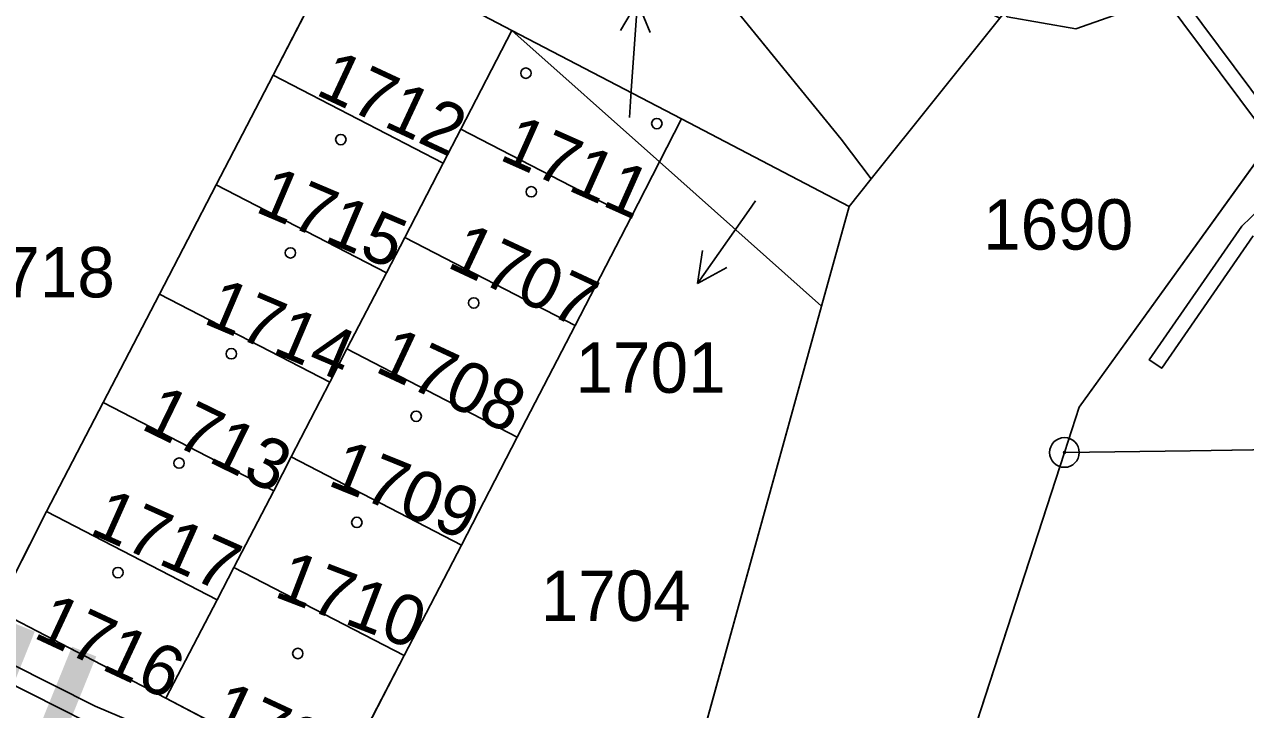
# Model space of a CAD drawing. Extents: x -689422 to -685210, y -987725 to -982160.
# Drawn here: x -687050.12 to -687008.97, y -985128.09 to -985104.99 of the extents above; entities that cross this region are included whole.
import ezdxf

# ---------------------------------------------------------------- set-up
doc = ezdxf.new("R2010")
doc.units = 0
for name, color, linetype in [('KN_Budovy', 7, 'Continuous'), ('KN_Hranice_parcel', 7, 'Continuous'), ('KN_Parcelni cisla', 7, 'Continuous'), ('KN_Parcelni cisla_sipky', 7, 'Continuous'), ('KN_Polygon parcely', 7, 'Continuous'), ('KN_Popisy_pomistni nazvy nazvy ulic', 7, 'Continuous'), ('KN_POZEMKY_OSTATNI PLOCHA', 7, 'Continuous'), ('KN_POZEMKY_ZASTAVENA PLOCHA', 7, 'Continuous'), ('KN_VYUZITI_17_ostatni plocha_ostatni komunikace', 7, 'Continuous'), ('KN_VYUZITI_23_ostatni plocha_manipulacni plocha', 7, 'Continuous'), ('KN_VYUZITI_26_ostatni plocha_jina plocha', 7, 'Continuous'), ('KN_Věcná břemena k části', 7, 'Continuous'), ('KN_Značky bodu BP', 7, 'Continuous'), ('KN_Značky budov', 7, 'Continuous')]:
    doc.layers.add(name, color=color, linetype=linetype)

msp = doc.modelspace()

# ---------------------------------------------------------------- linework, layer by layer
at = {"layer": 'KN_Budovy'}
for points in [[(-687033.69, -985105.19), (-687039.41, -985102.19), (-687041.74, -985106.7), (-687036.01, -985109.66), (-687035.41, -985108.52)], [(-687027.98, -985108.17), (-687033.69, -985105.19), (-687035.41, -985108.52), (-687029.67, -985111.49), (-687028.72, -985109.62)], [(-687036.01, -985109.66), (-687041.74, -985106.7), (-687043.66, -985110.39), (-687037.92, -985113.36), (-687037.3, -985112.17)], [(-687031.56, -985115.14), (-687029.67, -985111.49), (-687035.41, -985108.52), (-687036.01, -985109.66), (-687037.3, -985112.17)], [(-687043.66, -985110.39), (-687045.57, -985114.08), (-687039.83, -985117.05), (-687039.25, -985115.93), (-687037.92, -985113.36)], [(-687033.51, -985118.9), (-687031.56, -985115.14), (-687037.3, -985112.17), (-687037.92, -985113.36), (-687039.25, -985115.93)], [(-687039.83, -985117.05), (-687045.57, -985114.08), (-687047.47, -985117.74), (-687041.72, -985120.71), (-687041.13, -985119.57)], [(-687039.83, -985117.05), (-687041.13, -985119.57), (-687035.39, -985122.54), (-687033.51, -985118.9), (-687039.25, -985115.93)], [(-687041.72, -985120.71), (-687047.47, -985117.74), (-687049.38, -985121.41), (-687043.62, -985124.39), (-687043.06, -985123.3)], [(-687037.32, -985126.27), (-687035.39, -985122.54), (-687041.13, -985119.57), (-687041.72, -985120.71), (-687043.06, -985123.3)], [(-687049.38, -985121.41), (-687051.06, -985124.74), (-687045.35, -985127.71), (-687043.62, -985124.39)], [(-687045.35, -985127.71), (-687039.62, -985130.71), (-687037.32, -985126.27), (-687043.06, -985123.3), (-687043.62, -985124.39)]]:
    msp.add_lwpolyline(points, close=True, dxfattribs=at)
at = {"layer": 'KN_Hranice_parcel'}
for p, q in [((-687039.41, -985102.19), (-687041.74, -985106.7)), ((-687033.69, -985105.19), (-687039.41, -985102.19)), ((-687017.25, -985104.78), (-687021.58, -985110.19)), ((-687033.69, -985105.19), (-687035.41, -985108.52)), ((-687027.98, -985108.17), (-687033.69, -985105.19)), ((-687033.69, -985105.19), (-687028.72, -985109.62)), ((-687041.74, -985106.7), (-687043.66, -985110.39)), ((-687041.74, -985106.7), (-687036.01, -985109.66)), ((-687027.98, -985108.17), (-687028.72, -985109.62)), ((-687022.33, -985111.13), (-687027.98, -985108.17)), ((-687035.41, -985108.52), (-687036.01, -985109.66)), ((-687035.41, -985108.52), (-687029.67, -985111.49)), ((-687028.72, -985109.62), (-687029.67, -985111.49)), ((-687028.72, -985109.62), (-687023.26, -985114.49)), ((-687036.01, -985109.66), (-687037.3, -985112.17)), ((-687043.66, -985110.39), (-687045.57, -985114.08)), ((-687037.92, -985113.36), (-687043.66, -985110.39)), ((-687021.58, -985110.19), (-687022.33, -985111.13)), ((-687022.33, -985111.13), (-687023.26, -985114.49)), ((-687029.67, -985111.49), (-687031.56, -985115.14)), ((-687037.3, -985112.17), (-687037.92, -985113.36)), ((-687037.3, -985112.17), (-687031.56, -985115.14)), ((-687037.92, -985113.36), (-687039.25, -985115.93)), ((-687045.57, -985114.08), (-687047.47, -985117.74)), ((-687039.83, -985117.05), (-687045.57, -985114.08)), ((-687023.26, -985114.49), (-687029.08, -985135.54)), ((-687031.56, -985115.14), (-687033.51, -985118.9)), ((-687039.25, -985115.93), (-687039.83, -985117.05)), ((-687039.25, -985115.93), (-687033.51, -985118.9)), ((-687039.83, -985117.05), (-687041.13, -985119.57)), ((-687047.47, -985117.74), (-687049.38, -985121.41)), ((-687047.47, -985117.74), (-687041.72, -985120.71)), ((-687033.51, -985118.9), (-687035.39, -985122.54)), ((-687026.4, -985154.31), (-687015.07, -985119.42)), ((-687041.13, -985119.57), (-687041.72, -985120.71)), ((-687041.13, -985119.57), (-687035.39, -985122.54)), ((-687041.72, -985120.71), (-687043.06, -985123.3)), ((-687049.38, -985121.41), (-687051.06, -985124.74)), ((-687043.62, -985124.39), (-687049.38, -985121.41)), ((-687035.39, -985122.54), (-687037.32, -985126.27)), ((-687043.06, -985123.3), (-687043.62, -985124.39)), ((-687037.32, -985126.27), (-687043.06, -985123.3)), ((-687043.62, -985124.39), (-687045.35, -985127.71)), ((-687045.35, -985127.71), (-687051.06, -985124.74)), ((-687037.32, -985126.27), (-687039.62, -985130.71)), ((-687039.62, -985130.71), (-687045.35, -985127.71))]:
    msp.add_line(p, q, dxfattribs=at)
for points in [[(-687163.12, -985089.07), (-687147.49, -985094.03), (-687143.04, -985094.08), (-687143.07, -985096.97), (-687125.12, -985096.8), (-687124.56, -985097.88), (-687101.35, -985097.37), (-687071.03, -985096.57), (-687071.03, -985093.63), (-687070.15, -985092.37), (-687068.77, -985091.56), (-687046.36, -985091.2), (-687042.32, -985091.77), (-687037.9, -985093.55), (-687034.22, -985095.89), (-687031.48, -985098.35), (-687028.14, -985102.03), (-687022.59, -985108.86), (-687021.58, -985110.19)], [(-687015.07, -985119.42), (-687014.57, -985117.89), (-687002.35, -985100.92)], [(-686976.2, -985122.28), (-687001.63, -985122.61), (-687001.65, -985119.22), (-687010.83, -985119.36), (-687015.07, -985119.42)]]:
    msp.add_lwpolyline(points, dxfattribs=at)
at = {"layer": 'KN_Parcelni cisla_sipky'}
for p, q in [((-687029.461, -985104.226), (-687030.03, -985105.19)), ((-687029.67, -985107.22), (-687029.461, -985104.226)), ((-687029.461, -985104.226), (-687029.031, -985105.26)), ((-687029.73, -985108.12), (-687029.67, -985107.22)), ((-687025.71, -985111.26), (-687027.431, -985113.718)), ((-687025.48, -985110.93), (-687025.71, -985111.26)), ((-687027.431, -985113.718), (-687027.267, -985112.611)), ((-687027.431, -985113.718), (-687026.447, -985113.185))]:
    msp.add_line(p, q, dxfattribs=at)
at = {"layer": 'KN_Polygon parcely'}
for points in [[(-686990.2, -985087.27), (-686995.97, -985078.92), (-687001.02, -985084.47), (-687017.25, -985104.78), (-687021.58, -985110.19), (-687022.33, -985111.13), (-687023.26, -985114.49), (-687029.08, -985135.54), (-687030.62, -985140.33), (-687034.67, -985155.39), (-687039.6, -985179.77), (-687038.91, -985179.77), (-687033.27, -985179.82), (-687026.4, -985154.31), (-687015.07, -985119.42), (-687014.57, -985117.89), (-687002.35, -985100.92), (-686991.75, -985089.12)], [(-687052.83, -985106.28), (-687054.72, -985109.94), (-687056.63, -985113.64), (-687058.54, -985117.32), (-687060.54, -985121.2), (-687051.06, -985124.74), (-687049.38, -985121.41), (-687047.47, -985117.74), (-687045.57, -985114.08), (-687043.66, -985110.39), (-687041.74, -985106.7), (-687039.41, -985102.19), (-687048.88, -985098.66), (-687050.92, -985102.6)], [(-686989.76, -985102.51), (-687002.35, -985100.92), (-687014.57, -985117.89), (-687015.07, -985119.42), (-687010.83, -985119.36), (-687001.65, -985119.22), (-687001.63, -985122.61), (-686976.2, -985122.28), (-686972.83, -985121.4), (-686965.45, -985121.73), (-686965.62, -985117.23), (-686989.65, -985117.79)], [(-687041.74, -985106.7), (-687036.01, -985109.66), (-687035.41, -985108.52), (-687033.69, -985105.19), (-687039.41, -985102.19)], [(-687035.41, -985108.52), (-687029.67, -985111.49), (-687028.72, -985109.62), (-687033.69, -985105.19)], [(-687028.72, -985109.62), (-687027.98, -985108.17), (-687033.69, -985105.19)], [(-687043.66, -985110.39), (-687037.92, -985113.36), (-687037.3, -985112.17), (-687036.01, -985109.66), (-687041.74, -985106.7)], [(-687022.33, -985111.13), (-687027.98, -985108.17), (-687028.72, -985109.62), (-687023.26, -985114.49)], [(-687031.56, -985115.14), (-687029.67, -985111.49), (-687035.41, -985108.52), (-687036.01, -985109.66), (-687037.3, -985112.17)], [(-687037.32, -985126.27), (-687039.62, -985130.71), (-687029.08, -985135.54), (-687023.26, -985114.49), (-687028.72, -985109.62), (-687029.67, -985111.49), (-687031.56, -985115.14), (-687033.51, -985118.9), (-687035.39, -985122.54)], [(-687043.66, -985110.39), (-687045.57, -985114.08), (-687039.83, -985117.05), (-687039.25, -985115.93), (-687037.92, -985113.36)], [(-687037.92, -985113.36), (-687039.25, -985115.93), (-687033.51, -985118.9), (-687031.56, -985115.14), (-687037.3, -985112.17)], [(-687045.57, -985114.08), (-687047.47, -985117.74), (-687041.72, -985120.71), (-687041.13, -985119.57), (-687039.83, -985117.05)], [(-687035.39, -985122.54), (-687033.51, -985118.9), (-687039.25, -985115.93), (-687039.83, -985117.05), (-687041.13, -985119.57)], [(-687047.47, -985117.74), (-687049.38, -985121.41), (-687043.62, -985124.39), (-687043.06, -985123.3), (-687041.72, -985120.71)], [(-687029.52, -985179.83), (-686961.35, -985176.97), (-686960.9, -985175.29), (-686951.79, -985175.16), (-686951.73, -985176.85), (-686948.92, -985176.93), (-686948.63, -985176.65), (-686944.04, -985176.36), (-686944.62, -985165.7), (-686945.41, -985132.11), (-686976.17, -985132.78), (-686976.2, -985122.28), (-687001.63, -985122.61), (-687001.65, -985119.22), (-687010.83, -985119.36), (-687015.07, -985119.42), (-687026.4, -985154.31), (-687033.27, -985179.82)], [(-687043.06, -985123.3), (-687037.32, -985126.27), (-687035.39, -985122.54), (-687041.13, -985119.57), (-687041.72, -985120.71)], [(-687049.38, -985121.41), (-687051.06, -985124.74), (-687045.35, -985127.71), (-687043.62, -985124.39)], [(-687043.62, -985124.39), (-687045.35, -985127.71), (-687039.62, -985130.71), (-687037.32, -985126.27), (-687043.06, -985123.3)]]:
    msp.add_lwpolyline(points, close=True, dxfattribs=at)
for points in [[(-687068.77, -985091.56), (-687046.36, -985091.2), (-687042.32, -985091.77), (-687037.9, -985093.55), (-687034.22, -985095.89), (-687031.48, -985098.35), (-687028.14, -985102.03), (-687022.59, -985108.86), (-687021.58, -985110.19), (-687017.25, -985104.78), (-687018.81, -985103.96), (-687023.3, -985098.51), (-687027.31, -985094.17), (-687031.59, -985090.59), (-687034.9, -985088.51), (-687038.54, -985086.74), (-687042.42, -985085.76), (-687047.42, -985085.25), (-687077.04, -985085.76)], [(-687103.03, -985099.38), (-687071.34, -985099.2), (-687060.35, -985099.05), (-687056.87, -985092.31), (-687039.41, -985102.19), (-687033.69, -985105.19), (-687027.98, -985108.17), (-687022.33, -985111.13), (-687021.58, -985110.19), (-687022.59, -985108.86), (-687028.14, -985102.03), (-687031.48, -985098.35), (-687034.22, -985095.89), (-687037.9, -985093.55), (-687042.32, -985091.77), (-687046.36, -985091.2), (-687068.77, -985091.56), (-687070.15, -985092.37), (-687071.03, -985093.63), (-687071.03, -985096.57), (-687101.35, -985097.37)], [(-687039.62, -985130.71), (-687045.35, -985127.71), (-687051.06, -985124.74), (-687060.54, -985121.2), (-687066.44, -985118.14), (-687067.91, -985120.99), (-687072.15, -985117.18), (-687075.24, -985115.03)]]:
    msp.add_lwpolyline(points, dxfattribs=at)
at = {"layer": 'KN_POZEMKY_OSTATNI PLOCHA'}
for p, q in [((-687014.57, -985117.89), (-687002.35, -985100.92)), ((-687002.35, -985100.92), (-687014.57, -985117.89)), ((-687039.41, -985102.19), (-687041.74, -985106.7)), ((-687033.69, -985105.19), (-687039.41, -985102.19)), ((-687022.59, -985108.86), (-687028.14, -985102.03)), ((-687028.14, -985102.03), (-687022.59, -985108.86)), ((-687017.25, -985104.78), (-687021.58, -985110.19)), ((-687021.58, -985110.19), (-687017.25, -985104.78)), ((-687027.98, -985108.17), (-687033.69, -985105.19)), ((-687041.74, -985106.7), (-687043.66, -985110.39)), ((-687028.72, -985109.62), (-687027.98, -985108.17)), ((-687022.33, -985111.13), (-687027.98, -985108.17)), ((-687027.98, -985108.17), (-687022.33, -985111.13)), ((-687021.58, -985110.19), (-687022.59, -985108.86)), ((-687022.59, -985108.86), (-687021.58, -985110.19)), ((-687029.67, -985111.49), (-687028.72, -985109.62)), ((-687028.72, -985109.62), (-687023.26, -985114.49)), ((-687023.26, -985114.49), (-687028.72, -985109.62)), ((-687043.66, -985110.39), (-687045.57, -985114.08)), ((-687021.58, -985110.19), (-687022.33, -985111.13)), ((-687022.33, -985111.13), (-687021.58, -985110.19)), ((-687022.33, -985111.13), (-687023.26, -985114.49)), ((-687023.26, -985114.49), (-687022.33, -985111.13)), ((-687031.56, -985115.14), (-687029.67, -985111.49)), ((-687045.57, -985114.08), (-687047.47, -985117.74)), ((-687023.26, -985114.49), (-687029.08, -985135.54)), ((-687029.08, -985135.54), (-687023.26, -985114.49)), ((-687033.51, -985118.9), (-687031.56, -985115.14)), ((-687047.47, -985117.74), (-687049.38, -985121.41)), ((-687015.07, -985119.42), (-687014.57, -985117.89)), ((-687014.57, -985117.89), (-687015.07, -985119.42)), ((-687035.39, -985122.54), (-687033.51, -985118.9)), ((-687026.4, -985154.31), (-687015.07, -985119.42)), ((-687015.07, -985119.42), (-687026.4, -985154.31)), ((-687010.83, -985119.36), (-687015.07, -985119.42)), ((-687015.07, -985119.42), (-687010.83, -985119.36)), ((-687001.65, -985119.22), (-687010.83, -985119.36)), ((-687010.83, -985119.36), (-687001.65, -985119.22)), ((-687049.38, -985121.41), (-687051.06, -985124.74)), ((-687037.32, -985126.27), (-687035.39, -985122.54)), ((-687051.06, -985124.74), (-687045.35, -985127.71)), ((-687039.62, -985130.71), (-687037.32, -985126.27)), ((-687045.35, -985127.71), (-687039.62, -985130.71))]:
    msp.add_line(p, q, dxfattribs=at)
at = {"layer": 'KN_POZEMKY_ZASTAVENA PLOCHA'}
for p, q in [((-687041.74, -985106.7), (-687039.41, -985102.19)), ((-687039.41, -985102.19), (-687033.69, -985105.19)), ((-687033.69, -985105.19), (-687035.41, -985108.52)), ((-687035.41, -985108.52), (-687033.69, -985105.19)), ((-687028.72, -985109.62), (-687033.69, -985105.19)), ((-687033.69, -985105.19), (-687027.98, -985108.17)), ((-687033.69, -985105.19), (-687028.72, -985109.62)), ((-687043.66, -985110.39), (-687041.74, -985106.7)), ((-687041.74, -985106.7), (-687036.01, -985109.66)), ((-687036.01, -985109.66), (-687041.74, -985106.7)), ((-687027.98, -985108.17), (-687028.72, -985109.62)), ((-687035.41, -985108.52), (-687036.01, -985109.66)), ((-687036.01, -985109.66), (-687035.41, -985108.52)), ((-687035.41, -985108.52), (-687029.67, -985111.49)), ((-687029.67, -985111.49), (-687035.41, -985108.52)), ((-687028.72, -985109.62), (-687029.67, -985111.49)), ((-687036.01, -985109.66), (-687037.3, -985112.17)), ((-687037.3, -985112.17), (-687036.01, -985109.66)), ((-687045.57, -985114.08), (-687043.66, -985110.39)), ((-687043.66, -985110.39), (-687037.92, -985113.36)), ((-687037.92, -985113.36), (-687043.66, -985110.39)), ((-687029.67, -985111.49), (-687031.56, -985115.14)), ((-687037.3, -985112.17), (-687037.92, -985113.36)), ((-687037.92, -985113.36), (-687037.3, -985112.17)), ((-687037.3, -985112.17), (-687031.56, -985115.14)), ((-687031.56, -985115.14), (-687037.3, -985112.17)), ((-687037.92, -985113.36), (-687039.25, -985115.93)), ((-687039.25, -985115.93), (-687037.92, -985113.36)), ((-687047.47, -985117.74), (-687045.57, -985114.08)), ((-687045.57, -985114.08), (-687039.83, -985117.05)), ((-687039.83, -985117.05), (-687045.57, -985114.08)), ((-687031.56, -985115.14), (-687033.51, -985118.9)), ((-687039.25, -985115.93), (-687039.83, -985117.05)), ((-687039.83, -985117.05), (-687039.25, -985115.93)), ((-687033.51, -985118.9), (-687039.25, -985115.93)), ((-687039.25, -985115.93), (-687033.51, -985118.9)), ((-687039.83, -985117.05), (-687041.13, -985119.57)), ((-687041.13, -985119.57), (-687039.83, -985117.05)), ((-687049.38, -985121.41), (-687047.47, -985117.74)), ((-687041.72, -985120.71), (-687047.47, -985117.74)), ((-687047.47, -985117.74), (-687041.72, -985120.71)), ((-687033.51, -985118.9), (-687035.39, -985122.54)), ((-687041.13, -985119.57), (-687041.72, -985120.71)), ((-687041.72, -985120.71), (-687041.13, -985119.57)), ((-687041.13, -985119.57), (-687035.39, -985122.54)), ((-687035.39, -985122.54), (-687041.13, -985119.57)), ((-687041.72, -985120.71), (-687043.06, -985123.3)), ((-687043.06, -985123.3), (-687041.72, -985120.71)), ((-687051.06, -985124.74), (-687049.38, -985121.41)), ((-687049.38, -985121.41), (-687043.62, -985124.39)), ((-687043.62, -985124.39), (-687049.38, -985121.41)), ((-687035.39, -985122.54), (-687037.32, -985126.27)), ((-687043.06, -985123.3), (-687043.62, -985124.39)), ((-687043.62, -985124.39), (-687043.06, -985123.3)), ((-687043.06, -985123.3), (-687037.32, -985126.27)), ((-687037.32, -985126.27), (-687043.06, -985123.3)), ((-687043.62, -985124.39), (-687045.35, -985127.71)), ((-687045.35, -985127.71), (-687043.62, -985124.39)), ((-687045.35, -985127.71), (-687051.06, -985124.74)), ((-687037.32, -985126.27), (-687039.62, -985130.71)), ((-687039.62, -985130.71), (-687045.35, -985127.71))]:
    msp.add_line(p, q, dxfattribs=at)
at = {"layer": 'KN_VYUZITI_17_ostatni plocha_ostatni komunikace'}
for p, q in [((-687002.35, -985100.92), (-687014.57, -985117.89)), ((-687022.59, -985108.86), (-687028.14, -985102.03)), ((-687017.25, -985104.78), (-687021.58, -985110.19)), ((-687021.58, -985110.19), (-687017.25, -985104.78)), ((-687021.58, -985110.19), (-687022.59, -985108.86)), ((-687022.33, -985111.13), (-687021.58, -985110.19)), ((-687023.26, -985114.49), (-687022.33, -985111.13)), ((-687029.08, -985135.54), (-687023.26, -985114.49)), ((-687014.57, -985117.89), (-687015.07, -985119.42)), ((-687015.07, -985119.42), (-687026.4, -985154.31)), ((-687051.06, -985124.74), (-687045.35, -985127.71)), ((-687045.35, -985127.71), (-687039.62, -985130.71))]:
    msp.add_line(p, q, dxfattribs=at)
at = {"layer": 'KN_VYUZITI_23_ostatni plocha_manipulacni plocha'}
for p, q in [((-687039.41, -985102.19), (-687041.74, -985106.7)), ((-687041.74, -985106.7), (-687043.66, -985110.39)), ((-687028.72, -985109.62), (-687027.98, -985108.17)), ((-687027.98, -985108.17), (-687022.33, -985111.13)), ((-687029.67, -985111.49), (-687028.72, -985109.62)), ((-687028.72, -985109.62), (-687023.26, -985114.49)), ((-687023.26, -985114.49), (-687028.72, -985109.62)), ((-687043.66, -985110.39), (-687045.57, -985114.08)), ((-687022.33, -985111.13), (-687023.26, -985114.49)), ((-687031.56, -985115.14), (-687029.67, -985111.49)), ((-687045.57, -985114.08), (-687047.47, -985117.74)), ((-687023.26, -985114.49), (-687029.08, -985135.54)), ((-687033.51, -985118.9), (-687031.56, -985115.14)), ((-687047.47, -985117.74), (-687049.38, -985121.41)), ((-687035.39, -985122.54), (-687033.51, -985118.9)), ((-687049.38, -985121.41), (-687051.06, -985124.74)), ((-687037.32, -985126.27), (-687035.39, -985122.54)), ((-687039.62, -985130.71), (-687037.32, -985126.27))]:
    msp.add_line(p, q, dxfattribs=at)
at = {"layer": 'KN_VYUZITI_26_ostatni plocha_jina plocha'}
for p, q in [((-687014.57, -985117.89), (-687002.35, -985100.92)), ((-687033.69, -985105.19), (-687039.41, -985102.19)), ((-687028.14, -985102.03), (-687022.59, -985108.86)), ((-687027.98, -985108.17), (-687033.69, -985105.19)), ((-687022.33, -985111.13), (-687027.98, -985108.17)), ((-687022.59, -985108.86), (-687021.58, -985110.19)), ((-687021.58, -985110.19), (-687022.33, -985111.13)), ((-687015.07, -985119.42), (-687014.57, -985117.89)), ((-687026.4, -985154.31), (-687015.07, -985119.42)), ((-687010.83, -985119.36), (-687015.07, -985119.42)), ((-687015.07, -985119.42), (-687010.83, -985119.36)), ((-687001.65, -985119.22), (-687010.83, -985119.36)), ((-687010.83, -985119.36), (-687001.65, -985119.22))]:
    msp.add_line(p, q, dxfattribs=at)
at = {"layer": 'KN_Věcná břemena k části'}
for points in [[(-687027.5, -985073.42), (-687027.67, -985091.8), (-687021.03, -985099.08), (-687017, -985104.73), (-687014.69, -985105.13), (-687011.71, -985104.08), (-687007.27, -985110.03), (-687009.09, -985111.79), (-687012.21, -985116.3), (-687011.79, -985116.58), (-687008.71, -985112.11)], [(-687006.61, -985110.09), (-687011.53, -985103.48), (-687014.73, -985104.61), (-687016.72, -985104.27), (-687020.65, -985098.76), (-687027.17, -985091.6), (-687027, -985073.42)]]:
    msp.add_lwpolyline(points, dxfattribs=at)
msp.add_lwpolyline([(-687032.73, -985134.05), (-687032.29, -985134.07), (-687035.61, -985132.55), (-687040.36, -985131.11), (-687047.74, -985127.97), (-687050.61, -985126.52), (-687066.99, -985119.2), (-687067.26, -985119.73), (-687050.87, -985127.06), (-687048, -985128.51), (-687040.56, -985131.67)], close=True, dxfattribs=at)
at = {"layer": 'KN_Značky bodu BP'}
for radius in [0.5, 0.0303]:
    msp.add_circle((-687015.07, -985119.42), radius, dxfattribs=at)
at = {"layer": 'KN_Značky budov'}
for centre in [(-687033.217, -985106.629), (-687028.807, -985108.329), (-687039.457, -985108.869), (-687033.037, -985110.629), (-687041.157, -985112.689), (-687034.977, -985114.379), (-687043.147, -985116.089), (-687036.917, -985118.199), (-687044.907, -985119.779), (-687038.917, -985121.779), (-687046.967, -985123.469), (-687040.907, -985126.199)]:
    msp.add_circle(centre, 0.175, dxfattribs=at)

# ---------------------------------------------------------------- texts
at = {"layer": 'KN_Parcelni cisla'}
for s, rotation, p in [('1712', 335, (-687040.359, -985107.33)), ('1711', 336, (-687034.165, -985109.526)), ('1715', 337, (-687042.392, -985111.282)), ('1707', 335, (-687035.929, -985113.15)), ('1714', 337, (-687044.142, -985115.042)), ('1708', 335, (-687038.359, -985116.67)), ('1713', 334, (-687046.242, -985118.603)), ('1709', 338, (-687039.948, -985120.508)), ('1717', 336, (-687047.975, -985122.126)), ('1710', 339, (-687041.754, -985124.263)), ('1716', 335, (-687049.869, -985125.64)), ('1706', 335, (-687043.989, -985128.61))]:
    msp.add_text(s, height=1.7, rotation=rotation, dxfattribs=at).set_placement(p)
for s, p in [('1690', (-687017.81, -985112.58)), ('1718', (-687052.13, -985114.19)), ('1701', (-687031.548, -985117.408)), ('1704', (-687032.72, -985125.1))]:
    msp.add_text(s, height=1.7, dxfattribs=at).set_placement(p)
at = {"layer": 'KN_Popisy_pomistni nazvy nazvy ulic'}
msp.add_text('Podlesí', height=7.5, rotation=338, dxfattribs=at).set_placement((-687068.649, -985126.353))

doc.saveas('drawing.dxf')
